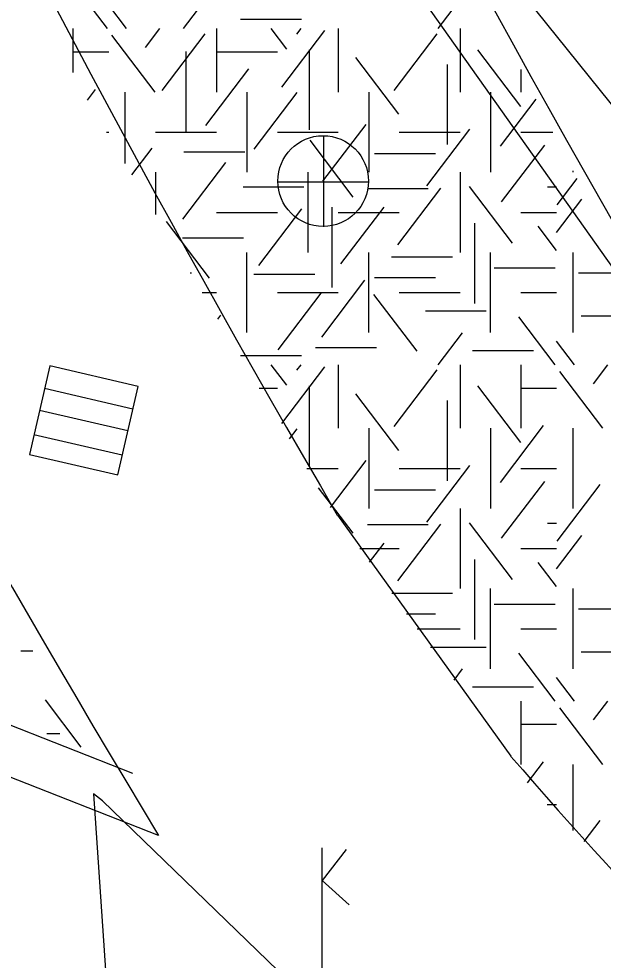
# Model space of a CAD drawing. Extents: x 419677 to 421689, y 4450851 to 4452923.
# Drawn here: x 420258.24 to 420271.13, y 4452050.44 to 4452071.19 of the extents above; entities that cross this region are included whole.
import ezdxf

# ---------------------------------------------------------------- set-up
doc = ezdxf.new("R2010")
doc.units = 0
for name, color, linetype in [('AA_HH', 7, 'Continuous'), ('Level 10', 7, 'Continuous'), ('Level 41', 7, 'Continuous'), ('Level 62', 7, 'Continuous')]:
    doc.layers.add(name, color=color, linetype=linetype)

msp = doc.modelspace()

# ---------------------------------------------------------------- linework, layer by layer
at = {"layer": 'AA_HH'}
for p, q in [((420264.964, 4452066.604), (420264.964, 4452068.604)), ((420263.944, 4452067.594), (420265.944, 4452067.594)), ((420258.92, 4452063.539), (420258.47, 4452061.59)), ((420258.92, 4452063.539), (420258.47, 4452061.59)), ((420260.869, 4452063.089), (420258.92, 4452063.539)), ((420260.869, 4452063.089), (420258.92, 4452063.539)), ((420260.418, 4452061.14), (420260.869, 4452063.089)), ((420260.418, 4452061.14), (420260.869, 4452063.089)), ((420258.806, 4452063.047), (420260.755, 4452062.597)), ((420258.695, 4452062.565), (420260.643, 4452062.114)), ((420258.571, 4452062.031), (420260.52, 4452061.581)), ((420258.47, 4452061.59), (420260.418, 4452061.14)), ((420258.47, 4452061.59), (420260.418, 4452061.14)), ((420264.93, 4452047.922), (420264.93, 4452052.922)), ((420265.46, 4452052.879), (420264.93, 4452052.199)), ((420264.93, 4452052.199), (420265.522, 4452051.664))]:
    msp.add_line(p, q, dxfattribs=at)
for points in [[(420420.283, 4451972.04), (420421.029, 4451970.095), (420421.342, 4451968.715), (420420.96, 4451967.485), (420420.456, 4451967.019), (420419.682, 4451966.656), (420419.467, 4451966.604), (420419.102, 4451966.589), (420380.556, 4451986.723), (420357.561, 4451999.25), (420318.688, 4452023.585), (420304.823, 4452033.943), (420285.337, 4452050.002), (420272.264, 4452064.398), (420263.435, 4452076.857), (420254.665, 4452090.863), (420245.178, 4452107.602), (420239.444, 4452119.113), (420237.151, 4452126.743), (420229.958, 4452160.587), (420223.737, 4452191.2), (420219.459, 4452205.797)], [(420397.569, 4451969.565), (420368.162, 4451984.791), (420346.871, 4451996.077), (420325.677, 4452007.623), (420307.1, 4452017.8), (420297.551, 4452023.383), (420287.987, 4452030.11), (420276.408, 4452038.563), (420264.859, 4452049.332), (420260.081, 4452053.957), (420259.882, 4452054.112), (420260.728, 4452041.699), (420259.985, 4452032.196), (420258.843, 4452024.529), (420255.051, 4452011.924), (420250.679, 4452002.57), (420243.311, 4451990.758), (420238.509, 4451984.736), (420246.006, 4451983.783), (420257.774, 4451981.835), (420271.403, 4451978.695), (420279.405, 4451976.372)]]:
    msp.add_lwpolyline(points, dxfattribs=at)
msp.add_circle((420264.949, 4452067.613), 1, dxfattribs=at)
at = {"layer": 'Level 10'}
msp.add_lwpolyline([(420307.877, 4452088.939), (420311.575, 4452102.803), (420341.372, 4452124.392), (420225.253, 4452219.297), (420221.566, 4452216.309), (420240.697, 4452122.918), (420266.112, 4452075.76), (420281.141, 4452057.098), (420289.665, 4452048.961)], dxfattribs=at)
at = {"layer": 'Level 41'}
for p, q in [((420260.191, 4452070.973), (420259.389, 4452072.029)), ((420261.867, 4452070.973), (420262.696, 4452072.064)), ((420267.487, 4452070.973), (420268.024, 4452071.679)), ((420260.614, 4452070.973), (420260.22, 4452071.491)), ((420263.129, 4452071.179), (420264.472, 4452071.179)), ((420259.432, 4452070.973), (420259.432, 4452070.009)), ((420259.432, 4452070.973), (420259.432, 4452070.009)), ((420261.03, 4452070.556), (420261.347, 4452070.973)), ((420262.596, 4452070.973), (420262.596, 4452069.575)), ((420264.145, 4452070.521), (420263.801, 4452070.973)), ((420264.371, 4452070.853), (420264.462, 4452070.973)), ((420265.282, 4452070.973), (420265.282, 4452069.575)), ((420267.968, 4452070.973), (420267.968, 4452069.575)), ((420261.241, 4452069.575), (420260.292, 4452070.825)), ((420261.401, 4452069.61), (420262.35, 4452070.86)), ((420264.038, 4452069.679), (420264.988, 4452070.929)), ((420266.515, 4452069.61), (420267.464, 4452070.86)), ((420259.432, 4452070.459), (420260.22, 4452070.459)), ((420261.921, 4452070.471), (420261.921, 4452068.704)), ((420262.596, 4452070.459), (420263.939, 4452070.459)), ((420264.638, 4452070.506), (420264.638, 4452068.739)), ((420269.312, 4452069.259), (420268.363, 4452070.508)), ((420266.622, 4452069.084), (420265.673, 4452070.333)), ((420267.686, 4452070.185), (420267.686, 4452068.418)), ((420262.361, 4452068.838), (420263.31, 4452070.088)), ((420269.311, 4452070.069), (420269.311, 4452069.575)), ((420269.311, 4452070.069), (420269.311, 4452069.575)), ((420259.749, 4452069.394), (420259.93, 4452069.632)), ((420260.582, 4452067.999), (420260.582, 4452069.575)), ((420263.268, 4452069.575), (420263.268, 4452067.808)), ((420263.427, 4452068.313), (420264.376, 4452069.563)), ((420265.954, 4452069.575), (420265.954, 4452067.808)), ((420268.64, 4452069.575), (420268.64, 4452067.808)), ((420268.64, 4452069.575), (420268.64, 4452067.808)), ((420268.86, 4452068.382), (420269.645, 4452069.416)), ((420260.169, 4452068.691), (420260.22, 4452068.691)), ((420261.253, 4452068.691), (420262.596, 4452068.691)), ((420263.939, 4452068.691), (420265.282, 4452068.691)), ((420264.944, 4452067.612), (420265.895, 4452068.861)), ((420266.625, 4452068.691), (420267.968, 4452068.691)), ((420267.235, 4452067.507), (420268.184, 4452068.757)), ((420269.311, 4452068.691), (420270.017, 4452068.691)), ((420265.61, 4452067.262), (420264.66, 4452068.511)), ((420260.732, 4452067.748), (420261.179, 4452068.336)), ((420268.886, 4452067.156), (420269.836, 4452068.405)), ((420261.877, 4452068.257), (420263.22, 4452068.257)), ((420266.085, 4452068.221), (420267.428, 4452068.221)), ((420261.855, 4452066.77), (420262.804, 4452068.02)), ((420261.253, 4452067.808), (420261.253, 4452066.875)), ((420264.611, 4452067.808), (420264.611, 4452066.041)), ((420267.968, 4452067.808), (420267.968, 4452066.041)), ((420270.109, 4452067.087), (420270.55, 4452067.668)), ((420270.461, 4452067.808), (420270.461, 4452067.837)), ((420263.183, 4452067.484), (420264.526, 4452067.484)), ((420265.925, 4452067.451), (420267.268, 4452067.451)), ((420266.595, 4452066.21), (420267.545, 4452067.46)), ((420269.125, 4452066.244), (420268.176, 4452067.493)), ((420269.895, 4452067.484), (420270.099, 4452067.484)), ((420265.143, 4452067.036), (420265.143, 4452065.268)), ((420265.343, 4452065.79), (420266.292, 4452067.039)), ((420270.099, 4452066.478), (420270.658, 4452067.214)), ((420262.596, 4452066.924), (420263.939, 4452066.924)), ((420263.532, 4452065.754), (420264.482, 4452067.004)), ((420265.282, 4452066.924), (420266.625, 4452066.924)), ((420269.311, 4452066.924), (420270.099, 4452066.924)), ((420262.44, 4452065.473), (420261.491, 4452066.723)), ((420268.286, 4452066.686), (420268.286, 4452064.918)), ((420270.099, 4452066.084), (420269.693, 4452066.618)), ((420261.85, 4452066.364), (420263.193, 4452066.364)), ((420263.268, 4452064.273), (420263.268, 4452066.041)), ((420265.954, 4452064.273), (420265.954, 4452066.041)), ((420268.64, 4452064.273), (420268.64, 4452066.041)), ((420270.461, 4452064.273), (420270.461, 4452066.041)), ((420266.459, 4452065.943), (420267.802, 4452065.943)), ((420262.019, 4452065.592), (420262.048, 4452065.592)), ((420268.722, 4452065.698), (420270.065, 4452065.698)), ((420270.584, 4452065.592), (420271.649, 4452065.592)), ((420263.422, 4452065.558), (420264.765, 4452065.558)), ((420264.918, 4452064.176), (420265.867, 4452065.426)), ((420266.085, 4452065.487), (420267.428, 4452065.487)), ((420262.279, 4452065.157), (420262.596, 4452065.157)), ((420263.939, 4452065.157), (420265.282, 4452065.157)), ((420263.958, 4452063.897), (420264.907, 4452065.146)), ((420267.021, 4452063.862), (420266.071, 4452065.111)), ((420266.625, 4452065.157), (420267.968, 4452065.157)), ((420269.311, 4452065.157), (420270.099, 4452065.157)), ((420267.204, 4452064.75), (420268.547, 4452064.75)), ((420262.63, 4452064.569), (420262.696, 4452064.655)), ((420270.07, 4452063.564), (420269.268, 4452064.62)), ((420270.638, 4452064.646), (420271.98, 4452064.646)), ((420267.487, 4452063.564), (420268.024, 4452064.27)), ((420264.781, 4452063.945), (420266.124, 4452063.945)), ((420270.493, 4452063.564), (420270.099, 4452064.082)), ((420263.129, 4452063.77), (420264.472, 4452063.77)), ((420268.243, 4452063.876), (420269.586, 4452063.876)), ((420264.145, 4452063.112), (420263.801, 4452063.564)), ((420264.038, 4452062.27), (420264.988, 4452063.52)), ((420264.371, 4452063.444), (420264.462, 4452063.564)), ((420265.282, 4452063.564), (420265.282, 4452062.166)), ((420267.968, 4452063.564), (420267.968, 4452062.166)), ((420269.311, 4452063.564), (420269.311, 4452062.166)), ((420269.311, 4452063.564), (420269.311, 4452062.166)), ((420270.909, 4452063.147), (420271.226, 4452063.564)), ((420266.515, 4452062.201), (420267.464, 4452063.451)), ((420271.12, 4452062.166), (420270.171, 4452063.416)), ((420264.638, 4452063.097), (420264.638, 4452061.33)), ((420269.312, 4452061.85), (420268.363, 4452063.099)), ((420263.537, 4452063.05), (420263.939, 4452063.05)), ((420266.622, 4452061.675), (420265.673, 4452062.924)), ((420269.311, 4452063.05), (420270.099, 4452063.05)), ((420267.686, 4452062.776), (420267.686, 4452061.009)), ((420264.206, 4452061.93), (420264.376, 4452062.154)), ((420265.954, 4452062.166), (420265.954, 4452060.399)), ((420268.64, 4452062.166), (420268.64, 4452060.399)), ((420268.64, 4452062.166), (420268.64, 4452060.399)), ((420268.86, 4452060.973), (420269.809, 4452062.223)), ((420270.461, 4452060.399), (420270.461, 4452062.166)), ((420265.109, 4452060.42), (420265.895, 4452061.452)), ((420264.593, 4452061.282), (420265.282, 4452061.282)), ((420266.625, 4452061.282), (420267.968, 4452061.282)), ((420267.235, 4452060.098), (420268.184, 4452061.348)), ((420269.311, 4452061.282), (420270.099, 4452061.282)), ((420265.61, 4452059.853), (420264.848, 4452060.854)), ((420266.085, 4452060.812), (420267.428, 4452060.812)), ((420268.886, 4452059.747), (420269.836, 4452060.996)), ((420270.109, 4452059.678), (420271.058, 4452060.927)), ((420267.968, 4452060.399), (420267.968, 4452058.632)), ((420265.925, 4452060.042), (420267.268, 4452060.042)), ((420266.595, 4452058.801), (420267.545, 4452060.051)), ((420269.125, 4452058.835), (420268.176, 4452060.084)), ((420269.895, 4452060.075), (420270.099, 4452060.075)), ((420270.099, 4452059.069), (420270.658, 4452059.805)), ((420265.975, 4452059.213), (420266.292, 4452059.63)), ((420265.759, 4452059.515), (420266.625, 4452059.515)), ((420269.311, 4452059.515), (420270.099, 4452059.515)), ((420268.286, 4452059.277), (420268.286, 4452057.509)), ((420270.099, 4452058.675), (420269.693, 4452059.209)), ((420266.462, 4452058.534), (420267.802, 4452058.534)), ((420268.64, 4452056.864), (420268.64, 4452058.632)), ((420270.461, 4452056.864), (420270.461, 4452058.632)), ((420268.722, 4452058.289), (420270.065, 4452058.289)), ((420270.584, 4452058.183), (420271.927, 4452058.183)), ((420266.789, 4452058.078), (420267.428, 4452058.078)), ((420267.026, 4452057.748), (420267.968, 4452057.748)), ((420269.311, 4452057.748), (420270.099, 4452057.748)), ((420267.318, 4452057.341), (420268.547, 4452057.341)), ((420258.278, 4452057.259), (420258.548, 4452057.259)), ((420270.07, 4452056.155), (420269.268, 4452057.211)), ((420270.638, 4452057.237), (420271.98, 4452057.237)), ((420267.838, 4452056.616), (420268.024, 4452056.861)), ((420270.493, 4452056.155), (420270.099, 4452056.673)), ((420268.243, 4452056.467), (420269.586, 4452056.467)), ((420259.614, 4452055.141), (420258.824, 4452056.181)), ((420269.311, 4452056.155), (420269.311, 4452054.757)), ((420269.311, 4452056.155), (420269.311, 4452054.757)), ((420270.909, 4452055.738), (420271.226, 4452056.155)), ((420271.12, 4452054.757), (420270.171, 4452056.007)), ((420269.311, 4452055.641), (420270.099, 4452055.641)), ((420258.854, 4452055.437), (420259.142, 4452055.437)), ((420269.46, 4452054.355), (420269.809, 4452054.814)), ((420270.461, 4452053.302), (420270.461, 4452054.757)), ((420269.89, 4452053.873), (420270.099, 4452053.873)), ((420270.707, 4452053.056), (420271.058, 4452053.518))]:
    msp.add_line(p, q, dxfattribs=at)
at = {"layer": 'Level 62'}
for p, q in [((420260.753, 4452054.556), (420228.234, 4452067.324)), ((420261.321, 4452053.19), (420236.91, 4452062.774)), ((420265.263, 4452060.254), (420269.092, 4452054.936))]:
    msp.add_line(p, q, dxfattribs=at)
for centre, radius, start, end in [((420509.913, 4452203.553), 283.529, 191.1934, 210.35878), ((420509.913, 4452203.553), 290.529, 193.40687, 211.16796), ((420509.913, 4452203.553), 275.029, 202.37988, 213.0871), ((420338.397, 4452114.378), 91.305, 220.61952, 236.47311)]:
    msp.add_arc(centre, radius, start, end, dxfattribs=at)

doc.saveas('drawing.dxf')
